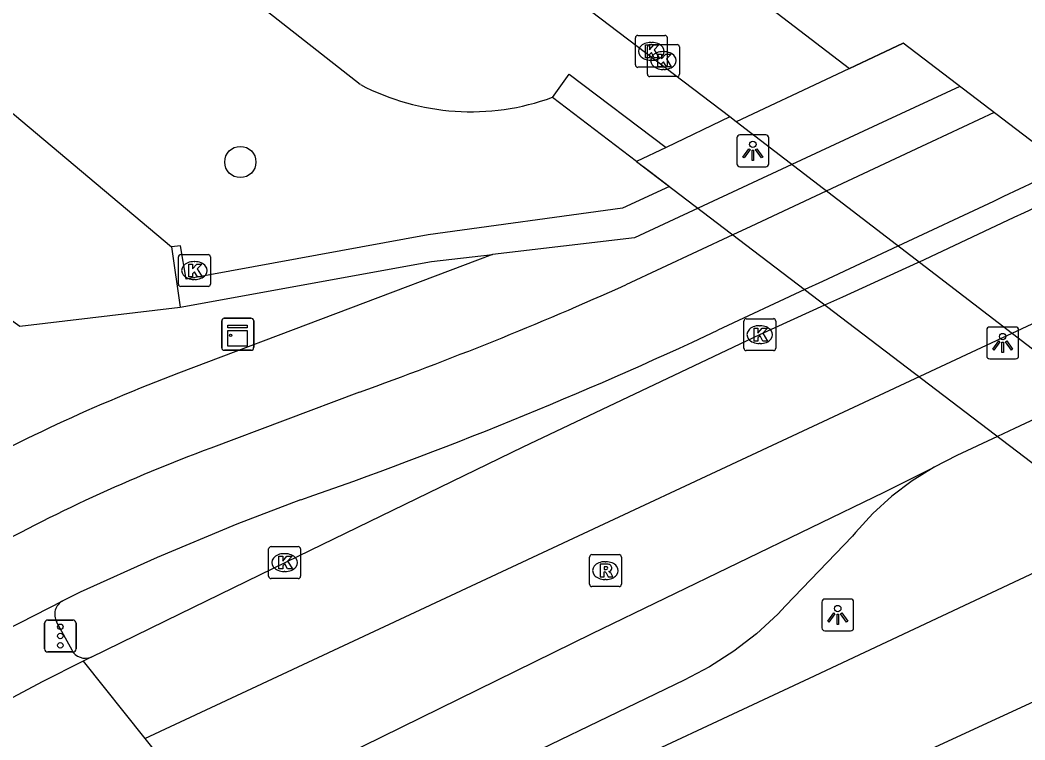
# Model space of a CAD drawing. Extents: x 157466 to 158888, y 383063 to 384677.
# Drawn here: x 158840.53 to 158871.98, y 383821.43 to 383843.98 of the extents above; entities that cross this region are included whole.
import ezdxf

# ---------------------------------------------------------------- set-up
doc = ezdxf.new("R2010")
doc.units = 0
for name, color, linetype in [('IMGEO_Berm_groen', 7, 'Continuous'), ('IMGEO_Boom', 7, 'Continuous'), ('IMGEO_Dek', 7, 'Continuous'), ('IMGEO_Fietspad_gesloten', 7, 'Continuous'), ('IMGEO_Hek', 7, 'Continuous'), ('IMGEO_Kast', 7, 'Continuous'), ('IMGEO_Kolk', 7, 'Continuous'), ('IMGEO_Lichtpunt', 7, 'Continuous'), ('IMGEO_Muur', 7, 'Continuous'), ('IMGEO_OVBaan_gesloten', 7, 'Continuous'), ('IMGEO_Rijbaan_regionaal_gesloten', 7, 'Continuous'), ('IMGEO_Rioolput', 7, 'Continuous'), ('IMGEO_Verkeersregelinstallatiepaal', 7, 'Continuous'), ('IMGEO_Voetpad_open', 7, 'Continuous')]:
    doc.layers.add(name, color=color, linetype=linetype)

msp = doc.modelspace()

# ---------------------------------------------------------------- linework, layer by layer
at = {"layer": 'IMGEO_Berm_groen'}
for points in [[(158851.178, 383841.957), (158827.197, 383860.786), (158757.791, 383913.745), (158703.439, 383955.63), (158687.181, 383968.159)], [(158718.045, 383941.66), (158738.186, 383924.925), (158751.782, 383914.377), (158762.813, 383904.622), (158779.506, 383891.614), (158797.789, 383874.658), (158800.889, 383871.978), (158806.992, 383867.33), (158816.65, 383860.455), (158822.055, 383856.403), (158845.271, 383836.873)], [(158803.078, 383861.626), (158808.027, 383861.888), (158809.654, 383861.36), (158825.983, 383848.262), (158835.665, 383837.879), (158840.516, 383834.388), (158845.537, 383834.988)]]:
    msp.add_lwpolyline(points, dxfattribs=at)
msp.add_arc((158854.637, 383848.557), 7.451, 242.3413, 290.047, dxfattribs=at)
at = {"layer": 'IMGEO_Boom'}
msp.add_circle((158847.422, 383839.531), 0.489, dxfattribs=at)
at = {"layer": 'IMGEO_Dek'}
msp.add_lwpolyline([(158888.17, 383828.002), (158868.176, 383843.252), (158865.914, 383842.19), (158862.939, 383840.792), (158862.742, 383840.942), (158860.752, 383839.989), (158859.829, 383839.546), (158880.202, 383824.022)], close=True, dxfattribs=at)
at = {"layer": 'IMGEO_Fietspad_gesloten'}
for points in [[(158871.026, 383841.079), (158869.062, 383840.161), (158868.751, 383840.016), (158865.766, 383838.621), (158863.404, 383837.516), (158862.839, 383837.252), (158859.493, 383835.687)], [(158873.273, 383839.365), (158871.316, 383838.448), (158870.996, 383838.298), (158868.008, 383836.899), (158865.648, 383835.794), (158865.094, 383835.534), (158862.371, 383834.261)], [(158851.148, 383832.324), (158846.497, 383830.573)], [(158849.31, 383828.952), (158847.315, 383828.187), (158844.814, 383827.146), (158842.409, 383826.056), (158841.865, 383825.789)], [(158838.729, 383824.19), (158841.865, 383825.789)]]:
    msp.add_lwpolyline(points, dxfattribs=at)
for centre, radius, start, end in [((158812.861, 383939.366), 113.683, 289.68138, 294.21708), ((158805.314, 383955.911), 134.366, 289.11327, 295.12798), ((158865.015, 383780.838), 53.071, 110.422, 119.0813)]:
    msp.add_arc(centre, radius, start, end, dxfattribs=at)
at = {"layer": 'IMGEO_Hek'}
msp.add_lwpolyline([(158859.829, 383839.546), (158880.202, 383824.022)], dxfattribs=at)
at = {"layer": 'IMGEO_Kast'}
for p, q in [((158846.839, 383833.711), (158846.839, 383834.552)), ((158846.839, 383834.552), (158846.839, 383833.711)), ((158846.914, 383834.636), (158847.755, 383834.636)), ((158847.755, 383834.636), (158846.914, 383834.636)), ((158847.839, 383834.561), (158847.839, 383833.72)), ((158847.839, 383833.72), (158847.839, 383834.561)), ((158847.764, 383833.636), (158846.923, 383833.636)), ((158846.923, 383833.636), (158847.764, 383833.636))]:
    msp.add_line(p, q, dxfattribs=at)
for points in [[(158847.034, 383834.426), (158847.634, 383834.426), (158847.634, 383834.341), (158847.034, 383834.341), (158847.034, 383834.426)], [(158847.034, 383834.251), (158847.634, 383834.251), (158847.634, 383833.762), (158847.034, 383833.762), (158847.034, 383834.251)]]:
    msp.add_lwpolyline(points, dxfattribs=at)
msp.add_circle((158847.118, 383834.1), 0.0377, dxfattribs=at)
for centre, start, end in [((158846.917, 383834.558), 92.4484, 184.2845), ((158846.917, 383834.558), 92.4484, 184.2845), ((158847.761, 383834.558), 2.4484, 94.2845), ((158847.761, 383834.558), 2.4484, 94.2845), ((158846.917, 383833.714), 182.4484, 274.2845), ((158846.917, 383833.714), 182.4484, 274.2845), ((158847.761, 383833.714), 272.4484, 4.2845), ((158847.761, 383833.714), 272.4484, 4.2845)]:
    msp.add_arc(centre, 0.0779, start, end, dxfattribs=at)
at = {"layer": 'IMGEO_Kolk'}
for p, q in [((158859.788, 383842.571), (158859.788, 383843.423)), ((158859.863, 383843.497), (158860.715, 383843.497)), ((158860.241, 383843.209), (158861.093, 383843.209)), ((158860.276, 383843.277), (158860.301, 383843.277)), ((158860.789, 383843.423), (158860.789, 383842.571)), ((158860.166, 383842.283), (158860.166, 383843.135)), ((158860.654, 383842.989), (158860.679, 383842.989)), ((158861.167, 383843.135), (158861.167, 383842.283)), ((158860.299, 383842.717), (158860.274, 383842.717)), ((158860.715, 383842.497), (158859.863, 383842.497)), ((158860.677, 383842.429), (158860.652, 383842.429)), ((158861.093, 383842.209), (158860.241, 383842.209)), ((158845.558, 383836.632), (158846.41, 383836.632)), ((158845.483, 383835.706), (158845.483, 383836.558)), ((158845.971, 383836.412), (158845.996, 383836.412)), ((158846.484, 383836.558), (158846.484, 383835.706)), ((158845.994, 383835.852), (158845.969, 383835.852)), ((158846.41, 383835.632), (158845.558, 383835.632)), ((158863.183, 383833.699), (158863.183, 383834.551)), ((158863.258, 383834.625), (158864.11, 383834.625)), ((158863.671, 383834.405), (158863.696, 383834.405)), ((158864.184, 383834.551), (158864.184, 383833.699)), ((158863.694, 383833.845), (158863.669, 383833.845)), ((158864.11, 383833.625), (158863.258, 383833.625)), ((158848.382, 383827.485), (158849.234, 383827.485)), ((158848.307, 383826.559), (158848.307, 383827.411)), ((158848.795, 383827.265), (158848.82, 383827.265)), ((158849.308, 383827.411), (158849.308, 383826.559)), ((158848.818, 383826.705), (158848.793, 383826.705)), ((158849.234, 383826.485), (158848.382, 383826.485))]:
    msp.add_line(p, q, dxfattribs=at)
for points in [[(158859.788, 383842.571), (158859.788, 383843.423)], [(158859.863, 383843.497), (158860.715, 383843.497)], [(158860.109, 383843.197), (158860.232, 383843.197), (158860.232, 383843.046), (158860.362, 383843.197), (158860.526, 383843.197), (158860.38, 383843.046), (158860.533, 383842.797), (158860.381, 383842.797), (158860.296, 383842.961), (158860.232, 383842.894), (158860.232, 383842.797), (158860.109, 383842.797), (158860.109, 383843.197)], [(158860.241, 383843.209), (158861.093, 383843.209)], [(158860.789, 383843.423), (158860.789, 383842.571)], [(158860.166, 383842.283), (158860.166, 383843.135)], [(158860.487, 383842.909), (158860.61, 383842.909), (158860.61, 383842.758), (158860.74, 383842.909), (158860.904, 383842.909), (158860.758, 383842.758), (158860.911, 383842.509), (158860.759, 383842.509), (158860.674, 383842.673), (158860.61, 383842.606), (158860.61, 383842.509), (158860.487, 383842.509), (158860.487, 383842.909)], [(158861.167, 383843.135), (158861.167, 383842.283)], [(158860.715, 383842.497), (158859.863, 383842.497)], [(158861.093, 383842.209), (158860.241, 383842.209)], [(158845.558, 383836.632), (158846.41, 383836.632)], [(158845.483, 383835.706), (158845.483, 383836.558)], [(158845.804, 383836.332), (158845.927, 383836.332), (158845.927, 383836.181), (158846.057, 383836.332), (158846.221, 383836.332), (158846.075, 383836.181), (158846.228, 383835.932), (158846.076, 383835.932), (158845.991, 383836.096), (158845.927, 383836.029), (158845.927, 383835.932), (158845.804, 383835.932), (158845.804, 383836.332)], [(158846.484, 383836.558), (158846.484, 383835.706)], [(158846.41, 383835.632), (158845.558, 383835.632)], [(158863.183, 383833.699), (158863.183, 383834.551)], [(158863.258, 383834.625), (158864.11, 383834.625)], [(158864.184, 383834.551), (158864.184, 383833.699)], [(158863.504, 383834.325), (158863.627, 383834.325), (158863.627, 383834.174), (158863.757, 383834.325), (158863.921, 383834.325), (158863.775, 383834.174), (158863.928, 383833.925), (158863.776, 383833.925), (158863.691, 383834.089), (158863.627, 383834.022), (158863.627, 383833.925), (158863.504, 383833.925), (158863.504, 383834.325)], [(158864.11, 383833.625), (158863.258, 383833.625)], [(158848.382, 383827.485), (158849.234, 383827.485)], [(158848.307, 383826.559), (158848.307, 383827.411)], [(158848.628, 383827.185), (158848.751, 383827.185), (158848.751, 383827.034), (158848.881, 383827.185), (158849.045, 383827.185), (158848.899, 383827.034), (158849.052, 383826.785), (158848.9, 383826.785), (158848.815, 383826.949), (158848.751, 383826.882), (158848.751, 383826.785), (158848.628, 383826.785), (158848.628, 383827.185)], [(158849.308, 383827.411), (158849.308, 383826.559)], [(158849.234, 383826.485), (158848.382, 383826.485)]]:
    msp.add_lwpolyline(points, dxfattribs=at)
for centre, start, end in [((158859.865, 383843.421), 91.552, 178.448), ((158859.865, 383843.421), 91.552, 178.448), ((158860.243, 383843.133), 91.552, 178.448), ((158860.243, 383843.133), 91.552, 178.448), ((158860.713, 383843.421), 1.552, 88.448), ((158860.713, 383843.421), 1.552, 88.448), ((158861.091, 383843.133), 1.552, 88.448), ((158861.091, 383843.133), 1.552, 88.448), ((158859.865, 383842.573), 181.552, 268.448), ((158859.865, 383842.573), 181.552, 268.448), ((158860.713, 383842.573), 271.552, 358.448), ((158860.713, 383842.573), 271.552, 358.448), ((158860.243, 383842.285), 181.552, 268.448), ((158860.243, 383842.285), 181.552, 268.448), ((158861.091, 383842.285), 271.552, 358.448), ((158861.091, 383842.285), 271.552, 358.448), ((158845.56, 383836.556), 91.552, 178.448), ((158845.56, 383836.556), 91.552, 178.448), ((158846.408, 383836.556), 1.552, 88.448), ((158846.408, 383836.556), 1.552, 88.448), ((158845.56, 383835.708), 181.552, 268.448), ((158845.56, 383835.708), 181.552, 268.448), ((158846.408, 383835.708), 271.552, 358.448), ((158846.408, 383835.708), 271.552, 358.448), ((158863.26, 383834.549), 91.552, 178.448), ((158863.26, 383834.549), 91.552, 178.448), ((158864.108, 383834.549), 1.552, 88.448), ((158864.108, 383834.549), 1.552, 88.448), ((158863.26, 383833.701), 181.552, 268.448), ((158863.26, 383833.701), 181.552, 268.448), ((158864.108, 383833.701), 271.552, 358.448), ((158864.108, 383833.701), 271.552, 358.448), ((158848.384, 383827.409), 91.552, 178.448), ((158848.384, 383827.409), 91.552, 178.448), ((158849.232, 383827.409), 1.552, 88.448), ((158849.232, 383827.409), 1.552, 88.448), ((158848.384, 383826.561), 181.552, 268.448), ((158848.384, 383826.561), 181.552, 268.448), ((158849.232, 383826.561), 271.552, 358.448), ((158849.232, 383826.561), 271.552, 358.448)]:
    msp.add_arc(centre, 0.0765, start, end, dxfattribs=at)
for centre, major_axis, ratio, start_param, end_param in [((158860.275, 383842.997), (-0.387, 0.002), 0.722429, 4.712389, 7.853982), ((158860.3, 383842.997), (-0.39, 0.002), 0.717154, 1.570796, 4.712389), ((158860.653, 383842.709), (-0.387, 0.002), 0.722429, 4.712389, 7.853982), ((158860.678, 383842.709), (-0.39, 0.002), 0.717154, 1.570796, 4.712389), ((158845.97, 383836.132), (-0.387, 0.002), 0.722429, 4.712389, 7.853982), ((158845.995, 383836.132), (-0.39, 0.002), 0.717154, 1.570796, 4.712389), ((158863.67, 383834.125), (-0.387, 0.002), 0.722429, 4.712389, 7.853982), ((158863.695, 383834.125), (-0.39, 0.002), 0.717154, 1.570796, 4.712389), ((158848.794, 383826.985), (-0.387, 0.002), 0.722429, 4.712389, 7.853982), ((158848.819, 383826.985), (-0.39, 0.002), 0.717154, 1.570796, 4.712389)]:
    msp.add_ellipse(centre, major_axis=major_axis, ratio=ratio, start_param=start_param, end_param=end_param, dxfattribs=at)
at = {"layer": 'IMGEO_Lichtpunt'}
for p, q in [((158863.869, 383840.38), (158863.061, 383840.38)), ((158863.869, 383840.38), (158863.061, 383840.38)), ((158862.967, 383840.285), (158862.967, 383839.478)), ((158862.967, 383840.285), (158862.967, 383839.478)), ((158863.963, 383839.478), (158863.963, 383840.285)), ((158863.963, 383839.478), (158863.963, 383840.285)), ((158863.061, 383839.384), (158863.869, 383839.384)), ((158863.061, 383839.384), (158863.869, 383839.384)), ((158870.789, 383834.268), (158870.789, 383833.461)), ((158870.789, 383834.268), (158870.789, 383833.461)), ((158871.691, 383834.363), (158870.883, 383834.363)), ((158871.691, 383834.363), (158870.883, 383834.363)), ((158871.785, 383833.461), (158871.785, 383834.268)), ((158871.785, 383833.461), (158871.785, 383834.268)), ((158870.883, 383833.367), (158871.691, 383833.367)), ((158870.883, 383833.367), (158871.691, 383833.367)), ((158865.625, 383825.749), (158865.625, 383824.942)), ((158865.625, 383825.749), (158865.625, 383824.942)), ((158866.527, 383825.844), (158865.719, 383825.844)), ((158866.527, 383825.844), (158865.719, 383825.844)), ((158866.621, 383824.942), (158866.621, 383825.749)), ((158866.621, 383824.942), (158866.621, 383825.749)), ((158865.719, 383824.848), (158866.527, 383824.848)), ((158865.719, 383824.848), (158866.527, 383824.848))]:
    msp.add_line(p, q, dxfattribs=at)
for points in [[(158863.341, 383839.949), (158863.38, 383839.921), (158863.192, 383839.659), (158863.154, 383839.686), (158863.341, 383839.949)], [(158863.443, 383839.901), (158863.49, 383839.901), (158863.49, 383839.579), (158863.443, 383839.579), (158863.443, 383839.901)], [(158863.553, 383839.921), (158863.591, 383839.948), (158863.778, 383839.686), (158863.739, 383839.658), (158863.553, 383839.921)], [(158871.163, 383833.932), (158871.202, 383833.904), (158871.014, 383833.642), (158870.976, 383833.669), (158871.163, 383833.932)], [(158871.265, 383833.884), (158871.312, 383833.884), (158871.312, 383833.562), (158871.265, 383833.562), (158871.265, 383833.884)], [(158871.375, 383833.904), (158871.413, 383833.931), (158871.6, 383833.669), (158871.561, 383833.641), (158871.375, 383833.904)], [(158865.999, 383825.413), (158866.038, 383825.385), (158865.85, 383825.123), (158865.812, 383825.15), (158865.999, 383825.413)], [(158866.101, 383825.365), (158866.148, 383825.365), (158866.148, 383825.043), (158866.101, 383825.043), (158866.101, 383825.365)], [(158866.211, 383825.385), (158866.249, 383825.412), (158866.436, 383825.15), (158866.397, 383825.122), (158866.211, 383825.385)]]:
    msp.add_lwpolyline(points, dxfattribs=at)
for centre in [(158863.466, 383840.083), (158871.288, 383834.066), (158866.124, 383825.547)]:
    msp.add_circle(centre, 0.0994, dxfattribs=at)
for centre, start, end in [((158863.061, 383840.285), 90, 180), ((158863.061, 383840.285), 90, 180), ((158863.869, 383840.285), 0, 90), ((158863.869, 383840.285), 0, 90), ((158863.061, 383839.478), 180, 270), ((158863.061, 383839.478), 180, 270), ((158863.869, 383839.478), 270, 0), ((158863.869, 383839.478), 270, 360), ((158870.883, 383834.268), 90, 180), ((158870.883, 383834.268), 90, 180), ((158871.691, 383834.268), 0, 90), ((158871.691, 383834.268), 0, 90), ((158870.883, 383833.461), 180, 270), ((158870.883, 383833.461), 180, 270), ((158871.691, 383833.461), 270, 0), ((158871.691, 383833.461), 270, 360), ((158865.719, 383825.749), 90, 180), ((158865.719, 383825.749), 90, 180), ((158866.527, 383825.749), 0, 90), ((158866.527, 383825.749), 0, 90), ((158865.719, 383824.942), 180, 270), ((158865.719, 383824.942), 180, 270), ((158866.527, 383824.942), 270, 0), ((158866.527, 383824.942), 270, 360)]:
    msp.add_arc(centre, 0.0946, start, end, dxfattribs=at)
at = {"layer": 'IMGEO_Muur'}
for points in [[(158866.497, 383842.464), (158868.176, 383843.253)], [(158857.191, 383841.557), (158857.715, 383842.287), (158860.752, 383839.989)], [(158866.497, 383842.464), (158865.914, 383842.19), (158862.939, 383840.792), (158862.742, 383840.942)], [(158869.948, 383841.901), (158867.674, 383840.841), (158864.687, 383839.449), (158861.751, 383838.081), (158859.758, 383837.153), (158855.318, 383836.638)], [(158859.829, 383839.546), (158857.191, 383841.557)], [(158862.742, 383840.942), (158860.752, 383839.989)], [(158860.752, 383839.989), (158859.829, 383839.546)], [(158859.829, 383839.546), (158860.23, 383839.24), (158860.856, 383838.764), (158859.384, 383838.09), (158853.302, 383837.253), (158845.727, 383835.86), (158845.548, 383836.906), (158845.271, 383836.873)], [(158845.271, 383836.873), (158845.537, 383834.988)], [(158845.537, 383834.988), (158853.401, 383836.416), (158855.318, 383836.638)]]:
    msp.add_lwpolyline(points, dxfattribs=at)
at = {"layer": 'IMGEO_OVBaan_gesloten'}
for points in [[(158857.732, 383819.856), (158865.243, 383823.368), (158872.683, 383826.86), (158875.036, 383827.958), (158875.549, 383828.197), (158877.907, 383829.298), (158880.913, 383830.703), (158881.276, 383830.872), (158883.218, 383831.779)], [(158850.891, 383812.453), (158868.099, 383820.712), (158886.555, 383829.234)]]:
    msp.add_lwpolyline(points, dxfattribs=at)
at = {"layer": 'IMGEO_Rijbaan_regionaal_gesloten'}
for points in [[(158596.641, 384048.238), (158664.84, 383996.262), (158694.763, 383973.599), (158726.719, 383949.16), (158748.405, 383932.576), (158815.5, 383881.483), (158866.497, 383842.464)], [(158862.742, 383840.942), (158847.117, 383852.827)], [(158882.975, 383825.407), (158862.939, 383840.792)], [(158842.756, 383824.023), (158845.526, 383825.382), (158848.864, 383827.011), (158856.275, 383830.608), (158863.684, 383834.124), (158865.722, 383835.055), (158866.279, 383835.309), (158868.627, 383836.382), (158868.661, 383836.398), (158871.647, 383837.799), (158871.97, 383837.95), (158872.993, 383838.43), (158873.923, 383838.869)], [(158844.435, 383821.474), (158876.859, 383836.63)], [(158879.303, 383834.765), (158877.356, 383833.853), (158877.011, 383833.691), (158874.015, 383832.287), (158871.658, 383831.182), (158871.127, 383830.936), (158869.855, 383830.339), (158869.139, 383829.975)], [(158846.499, 383818.895), (158858.436, 383824.766), (158867.575, 383829.186), (158869.139, 383829.975)], [(158869.139, 383829.975), (158868.459, 383829.548), (158867.819, 383829.063), (158867.225, 383828.522), (158866.682, 383827.93), (158866.583, 383827.81), (158864.493, 383825.629), (158864.245, 383825.369), (158863.584, 383824.757), (158862.871, 383824.206), (158862.112, 383823.722), (158861.312, 383823.307), (158854.439, 383819.983), (158848.545, 383817.102)], [(158842.756, 383824.023), (158842.498, 383823.893)], [(158842.498, 383823.893), (158841.219, 383823.249), (158839.665, 383822.425)], [(158842.498, 383823.893), (158844.435, 383821.474)], [(158844.435, 383821.474), (158846.499, 383818.895)]]:
    msp.add_lwpolyline(points, dxfattribs=at)
at = {"layer": 'IMGEO_Rioolput'}
for p, q in [((158858.351, 383826.308), (158858.351, 383827.16)), ((158858.426, 383827.234), (158859.278, 383827.234)), ((158859.352, 383827.16), (158859.352, 383826.308)), ((158858.839, 383827.014), (158858.864, 383827.014)), ((158859.278, 383826.234), (158858.426, 383826.234)), ((158858.862, 383826.454), (158858.837, 383826.454))]:
    msp.add_line(p, q, dxfattribs=at)
for points in [[(158858.351, 383826.308), (158858.351, 383827.16)], [(158858.426, 383827.234), (158859.278, 383827.234)], [(158859.352, 383827.16), (158859.352, 383826.308)], [(158858.94, 383826.932), (158858.688, 383826.934), (158858.688, 383826.534)], [(158858.866, 383826.853), (158858.812, 383826.853), (158858.812, 383826.772)], [(158858.688, 383826.534), (158858.812, 383826.534), (158858.812, 383826.696), (158858.823, 383826.696)], [(158858.812, 383826.772), (158858.864, 383826.772)], [(158858.87, 383826.667), (158858.941, 383826.534), (158859.081, 383826.534), (158859.016, 383826.66)], [(158859.278, 383826.234), (158858.426, 383826.234)]]:
    msp.add_lwpolyline(points, dxfattribs=at)
for centre, radius, start, end in [((158858.428, 383827.158), 0.0765, 91.552, 178.448), ((158858.428, 383827.158), 0.0765, 91.552, 178.448), ((158859.276, 383827.158), 0.0765, 1.552, 88.448), ((158859.276, 383827.158), 0.0765, 1.552, 88.448), ((158858.872, 383826.757), 0.0964, 77.0061, 93.1865), ((158858.886, 383826.814), 0.0378, 276.6634, 79.6772), ((158858.939, 383826.822), 0.109, 350.3612, 89.416), ((158858.822, 383826.643), 0.0533, 26.0293, 88.6989), ((158858.848, 383826.961), 0.19, 274.7715, 282.9687), ((158858.937, 383826.822), 0.112, 277.5842, 350.9817), ((158858.921, 383826.607), 0.108, 29.5134, 73.7905), ((158858.428, 383826.31), 0.0765, 181.552, 268.448), ((158858.428, 383826.31), 0.0765, 181.552, 268.448), ((158859.276, 383826.31), 0.0765, 271.552, 358.448), ((158859.276, 383826.31), 0.0765, 271.552, 358.448)]:
    msp.add_arc(centre, radius, start, end, dxfattribs=at)
for centre, major_axis, ratio, start_param, end_param in [((158858.838, 383826.734), (-0.387, 0.002), 0.722429, 4.712389, 7.853982), ((158858.863, 383826.734), (-0.39, 0.002), 0.717154, 1.570796, 4.712389)]:
    msp.add_ellipse(centre, major_axis=major_axis, ratio=ratio, start_param=start_param, end_param=end_param, dxfattribs=at)
at = {"layer": 'IMGEO_Verkeersregelinstallatiepaal'}
for p, q in [((158841.291, 383824.285), (158841.291, 383825.085)), ((158841.291, 383825.085), (158841.291, 383824.285)), ((158841.391, 383825.185), (158842.181, 383825.185)), ((158842.181, 383825.185), (158841.391, 383825.185)), ((158842.281, 383825.085), (158842.281, 383824.285)), ((158842.281, 383824.285), (158842.281, 383825.085)), ((158842.181, 383824.185), (158841.391, 383824.185)), ((158841.391, 383824.185), (158842.181, 383824.185))]:
    msp.add_line(p, q, dxfattribs=at)
for centre in [(158841.786, 383824.975), (158841.786, 383824.685), (158841.786, 383824.395)]:
    msp.add_circle(centre, 0.085, dxfattribs=at)
for centre, start, end in [((158841.391, 383825.085), 90, 180), ((158841.391, 383825.085), 90, 180), ((158842.181, 383825.085), 0, 90), ((158842.181, 383825.085), 360, 90), ((158841.391, 383824.285), 180, 270), ((158841.391, 383824.285), 180, 270), ((158842.181, 383824.285), 270, 0), ((158842.181, 383824.285), 270, 0)]:
    msp.add_arc(centre, 0.1, start, end, dxfattribs=at)
at = {"layer": 'IMGEO_Voetpad_open'}
for points in [[(158855.318, 383836.638), (158845.488, 383832.921)], [(158841.671, 383825.123), (158842.143, 383824.251)]]:
    msp.add_lwpolyline(points, dxfattribs=at)
for centre, radius, start, end in [((158865.754, 383779.629), 57.015, 110.8214, 119.1631), ((158842.094, 383825.361), 0.485, 118.1366, 209.3826), ((158842.574, 383824.472), 0.484, 207.1345, 292.061)]:
    msp.add_arc(centre, radius, start, end, dxfattribs=at)

doc.saveas('drawing.dxf')
